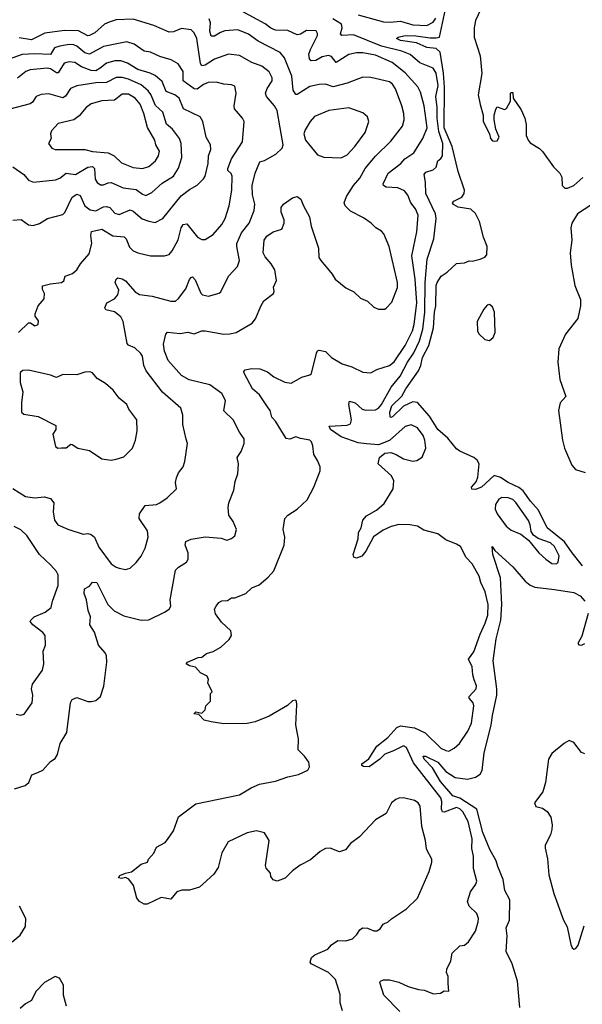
# Model space of a CAD drawing. Extents: x 1921360 to 2014538, y 768294 to 907744.
# Tile 273 of 412: x 1993048 to 1996650, y 838326 to 844626. Entities that reach past the tile are written whole.
import ezdxf

# ---------------------------------------------------------------- set-up
doc = ezdxf.new("R2010")
doc.units = 0

msp = doc.modelspace()

# ---------------------------------------------------------------- linework, layer by layer
at = {"layer": '0CON10XD'}
for points in [[(1996651.6, 841131.6), (1996584.2, 841214.2), (1996535.7, 841285.7), (1996424.8, 841375), (1996368.5, 841488.5), (1996318.2, 841545), (1996271.3, 841611.3), (1996244, 841634), (1996175, 841663.9), (1996125, 841697.9), (1996085, 841709.2), (1996003.3, 841635), (1995965, 841619.6), (1995943.3, 841623.3), (1995939.5, 841635), (1995970.1, 841669.9), (1995981.8, 841698.2), (1995988.8, 841785), (1995977.3, 841807.3), (1995954.8, 841824.8), (1995865.8, 841865), (1995845, 841880.9), (1995788.8, 841948.8), (1995724.6, 842005), (1995670.4, 842090.4), (1995595, 842176.2), (1995565, 842181.7), (1995505, 842153.7), (1995435, 842084.2), (1995425, 842080), (1995420, 842085), (1995416.7, 842115), (1995430.4, 842155), (1995493.3, 842216.7), (1995520.4, 842265), (1995600.7, 842379.3), (1995616.2, 842413.8), (1995625.7, 842465), (1995668.1, 842541.9), (1995696.4, 842655), (1995702.9, 842755), (1995711.3, 842795), (1995714.7, 842925), (1995721.1, 842945), (1995746.2, 842985), (1995785, 843011.2), (1995845, 843066.7), (1995895, 843070), (1995925, 843083.3), (1995945, 843082), (1995995, 843094.2), (1996025, 843105.7), (1996038.8, 843121.2), (1996040, 843175), (1996017.1, 843235), (1995991.3, 843335), (1995975, 843368.1), (1995965, 843386.8), (1995935, 843413.8), (1995855, 843427.1), (1995825, 843444.4), (1995819.2, 843455), (1995826.2, 843465), (1995878.7, 843491.3), (1995892.9, 843515), (1995895.9, 843535), (1995854.1, 843654.1), (1995817.4, 843815), (1995764.9, 843935), (1995767.1, 844195), (1995761.9, 844285), (1995739.3, 844419.3), (1995715, 844442), (1995655, 844448.1), (1995588, 844478), (1995485, 844492.4), (1995460, 844505), (1995470, 844515), (1995515, 844524.6), (1995583.3, 844523.3), (1995675, 844510), (1995715, 844509.1), (1995735, 844515.3), (1995799.1, 844815)], [(1994825, 840066.7), (1994815.5, 840115), (1994822.3, 840242.3), (1994820, 840265), (1994813, 840273), (1994795, 840268.8), (1994762.3, 840237.7), (1994645, 840169.2), (1994555.5, 840134.5), (1994505, 840123.1), (1994355, 840120), (1994275, 840133.3), (1994230, 840145), (1994195, 840180), (1994162.5, 840185), (1994175, 840197.5), (1994215, 840190), (1994235, 840210), (1994240, 840235), (1994270, 840265), (1994270, 840315), (1994280, 840325), (1994253.6, 840383.6), (1994256.7, 840405), (1994247.5, 840425), (1994205, 840447.5), (1994173.6, 840483.6), (1994135, 840492), (1994113.3, 840505), (1994123.3, 840515), (1994190, 840545), (1994215, 840547.5), (1994245, 840570), (1994285.9, 840584.1), (1994335, 840611.2), (1994389.5, 840660.5), (1994403.3, 840685), (1994400, 840715), (1994341.2, 840771.2), (1994302.2, 840825), (1994294.4, 840855), (1994305.5, 840874.5), (1994323, 840897), (1994342.3, 840907.7), (1994379.2, 840910.8), (1994405, 840927.5), (1994425, 840926.7), (1994495, 840954), (1994535, 840990), (1994580.3, 841009.7), (1994639.7, 841060.3), (1994675, 841100), (1994742, 841265), (1994745.8, 841315), (1994734.2, 841365), (1994746, 841435), (1994765, 841456), (1994825, 841493.8), (1994888, 841555), (1994932, 841635), (1994971.2, 841738.8), (1994970.8, 841765), (1994955.5, 841805.5), (1994931.4, 841845), (1994925, 841900), (1994915.8, 841925.8), (1994905, 841936), (1994845, 841945.8), (1994815, 841958.1), (1994777.4, 841942.6), (1994755, 841947.1), (1994685, 842058), (1994663, 842083), (1994651.8, 842125), (1994635, 842150), (1994582.9, 842225), (1994537.8, 842265), (1994486.2, 842365), (1994483.3, 842375), (1994492.5, 842385), (1994534.3, 842394.3), (1994585, 842391.4), (1994635, 842372.2), (1994675, 842341.4), (1994745, 842307.8), (1994785, 842300), (1994855, 842339.1), (1994905, 842354.3), (1994916.6, 842363.4), (1994947.7, 842492.3), (1994955, 842507.5), (1994965, 842512.5), (1995005, 842503.8), (1995044, 842465), (1995112.5, 842425), (1995174.3, 842404.3), (1995245, 842370), (1995295, 842366), (1995335, 842388.1), (1995415, 842413.3), (1995445, 842437.3), (1995515, 842542.5), (1995563.3, 842635), (1995573.4, 842676.6), (1995589.8, 842815), (1995578.9, 842965), (1995559.4, 843115), (1995591.3, 843268.7), (1995599.3, 843375), (1995581.3, 843415), (1995551.1, 843455), (1995533.3, 843503.3), (1995511.7, 843531.7), (1995469.8, 843549.8), (1995394.7, 843554.7), (1995377.5, 843565), (1995374.4, 843575), (1995406.2, 843645), (1995487.1, 843705), (1995512.9, 843735), (1995570.5, 843775), (1995627.9, 843865), (1995657.1, 843935), (1995638.2, 844075), (1995613.4, 844163.4), (1995597.4, 844197.4), (1995515.2, 844285.2), (1995432.9, 844352.9), (1995325, 844398.9), (1995245, 844414.1), (1995205, 844413.2), (1995155, 844402.9), (1995075, 844351.4), (1995045, 844390), (1995025, 844396.1), (1994985, 844388.7), (1994944.4, 844364.4), (1994915, 844363.1), (1994903.1, 844375), (1994900, 844405), (1994908.8, 844435), (1994954.3, 844525), (1994955, 844537.5), (1994945.5, 844555.5), (1994885, 844558), (1994845, 844533.8), (1994825, 844530), (1994765, 844556.2), (1994685, 844560), (1994655, 844571.9), (1994620, 844600), (1994465, 844683.1)], [(1996014.6, 844725.4), (1995965, 844620), (1995956.9, 844573.1), (1995956.3, 844515), (1995994.7, 844395), (1996007.2, 844282.8), (1995983.9, 844145), (1995995, 844082.5), (1996015.8, 844015), (1996015.8, 843975), (1996055.9, 843895.9), (1996062, 843865), (1996075, 843852), (1996085, 843848), (1996105, 843852), (1996117.5, 843875), (1996096.2, 843925), (1996086, 843985), (1996086, 844015), (1996096, 844054), (1996105, 844067.5), (1996150.7, 844050.7), (1996165, 844057.5), (1996190, 844105), (1996190, 844155), (1996195, 844160), (1996205, 844160), (1996207.5, 844125), (1996258.3, 844048.3), (1996281.5, 843995), (1996290.8, 843955), (1996290.8, 843885), (1996302, 843855), (1996315, 843838.8), (1996375, 843802), (1996395, 843782), (1996464.3, 843685), (1996506.7, 843645), (1996518.9, 843618.9), (1996521.1, 843565), (1996538.3, 843548.3), (1996555, 843548.2), (1996595, 843564.2), (1996653.3, 843616.7)], [(1993005, 841626.2), (1993085.9, 841575.9), (1993145, 841567.5), (1993205, 841573.8), (1993245, 841562), (1993267.5, 841535), (1993262.4, 841477.6), (1993270.9, 841425), (1993293.1, 841393.1), (1993356.3, 841366.3), (1993455, 841335.4), (1993485, 841338.5), (1993505, 841331.8), (1993527.5, 841315), (1993555, 841251.9), (1993635, 841144.3), (1993665, 841122.5), (1993685, 841116), (1993725, 841108.8), (1993755, 841116.7), (1993795, 841153.3), (1993825.5, 841194.5), (1993850.8, 841245), (1993871.4, 841315), (1993865.6, 841355), (1993812.5, 841435), (1993815.7, 841465), (1993852.4, 841517.6), (1993925, 841524.2), (1993945.7, 841534.3), (1993992.7, 841567.3), (1994051.2, 841625), (1994046.2, 841665), (1994051.2, 841695), (1994064.2, 841725.8), (1994095.7, 841764.3), (1994105, 841800), (1994122, 841915), (1994115, 841942.5), (1994092.5, 842035), (1994093.3, 842095), (1994080.9, 842140.9), (1993962.9, 842242.9), (1993858.6, 842378.6), (1993843.1, 842413.1), (1993833.9, 842473.9), (1993822.7, 842492.7), (1993785, 842526.9), (1993745, 842544.3), (1993735.7, 842555), (1993710, 842695), (1993695, 842725.6), (1993655, 842757.9), (1993600.7, 842770.7), (1993593.2, 842783.2), (1993607.1, 842815), (1993655, 842839.6), (1993676.2, 842865), (1993682.1, 842895), (1993659.4, 842945), (1993665, 842966.7), (1993675.9, 842974.1), (1993705, 842968.1), (1993725, 842955.6), (1993786.5, 842885), (1993815, 842866.9), (1993896.6, 842856.6), (1994015.9, 842824.1), (1994045, 842825.6), (1994065, 842841.9), (1994112.5, 842905), (1994135, 842964.2), (1994145, 842977.5), (1994155, 842980), (1994172, 842962), (1994207.4, 842877.4), (1994218.8, 842865), (1994257.3, 842857.3), (1994324.4, 842875.6), (1994335.8, 842885), (1994385.7, 842985), (1994443.5, 843046.5), (1994456, 843085), (1994438.1, 843175), (1994439.1, 843195), (1994467.3, 843262.7), (1994517.8, 843325), (1994549.6, 843405), (1994553.1, 843445), (1994538.2, 843505), (1994535.5, 843565), (1994556.2, 843643.8), (1994585, 843715.6), (1994615, 843724.5), (1994688, 843765), (1994729.2, 843805), (1994734.2, 843825.8), (1994715.8, 843935), (1994697.3, 844045), (1994680, 844075), (1994629.2, 844135), (1994622.5, 844155), (1994631.5, 844185), (1994665, 844234), (1994664.6, 844255), (1994645, 844293.1), (1994599.3, 844329.3), (1994535, 844352.9), (1994455, 844396.2), (1994385, 844404.6), (1994295, 844372.9), (1994235, 844335.3), (1994215, 844330), (1994205, 844346.7), (1994182, 844505), (1994165, 844542.9), (1994145, 844561.8), (1994085, 844569.6), (1994032.4, 844547.6), (1994005, 844545.4), (1993908.1, 844588.1), (1993775, 844628.8), (1993665, 844624.6), (1993621.1, 844611.1), (1993591.7, 844598.3), (1993528.8, 844541.2), (1993495, 844524), (1993485, 844523.3), (1993423.8, 844553.8), (1993335, 844557.5), (1993210.1, 844539.9), (1993125, 844497.9), (1993045, 844510.8)], [(1995316, 842786), (1995345, 842773.8), (1995385, 842773.3), (1995395, 842780), (1995431.2, 842818.8), (1995467.6, 842912.4), (1995465.6, 842945), (1995412.9, 843175), (1995378.8, 843255), (1995365, 843273.3), (1995327.5, 843295), (1995297.5, 843325), (1995248.3, 843358.3), (1995165, 843402), (1995132, 843435), (1995126, 843455), (1995140, 843495), (1995185, 843565.7), (1995225, 843612.9), (1995259.2, 843675), (1995325, 843752.7), (1995425, 843849.5), (1995498.2, 843945), (1995510, 843985), (1995506.8, 844025), (1995495.4, 844075), (1995454.7, 844184.7), (1995435, 844214.4), (1995415, 844228.5), (1995295, 844256.9), (1995245, 844259.2), (1995145, 844220), (1995055, 844196.9), (1995005, 844212.7), (1994965, 844211.2), (1994905, 844198.2), (1994825, 844148.5), (1994815, 844148.1), (1994799.2, 844175), (1994790.8, 844265), (1994742.6, 844382.6), (1994715.8, 844415.8), (1994575, 844488.2), (1994513.8, 844533.8), (1994445, 844561.5), (1994361.2, 844555), (1994332.9, 844545), (1994295, 844521.1), (1994275, 844521.4), (1994265, 844552.5), (1994269.5, 844605), (1994262.2, 844632.2)], [(1995268.7, 841911.3), (1995215, 841917.7), (1995105, 841957.7), (1995038.5, 842005), (1995028.8, 842025), (1995145, 842030.8), (1995165, 842041.1), (1995173.2, 842065), (1995154.7, 842165), (1995160, 842185), (1995195, 842174.7), (1995240.5, 842135), (1995265, 842127.7), (1995325, 842129.5), (1995345, 842141.6), (1995364.7, 842165), (1995426.1, 842275), (1995484, 842345), (1995530.8, 842435), (1995572, 842495), (1995607.9, 842572.1), (1995628.1, 842645), (1995642.1, 842755), (1995644.3, 842944.3), (1995656.9, 843093.1), (1995699.4, 843225), (1995713.7, 843355), (1995709.5, 843385), (1995647.5, 843515), (1995646.3, 843586.3), (1995636.5, 843635), (1995648.5, 843651.5), (1995695, 843664.5), (1995715, 843682.5), (1995725, 843722), (1995745, 843738.6), (1995754.1, 843755.9), (1995756.2, 843835), (1995730.4, 843910.4), (1995719.9, 843995), (1995721.2, 844065), (1995712.2, 844135), (1995727.1, 844205), (1995714.8, 844285), (1995695, 844316.6), (1995610.6, 844350.6), (1995547.5, 844402.5), (1995495, 844425.2), (1995365, 844456.5), (1995185, 844528.5), (1995111.2, 844525), (1995102.1, 844535), (1995112.2, 844575), (1995107.2, 844597.2), (1995052.4, 844632.4)], [(1995215, 844656.8), (1995377.3, 844612.7), (1995420.6, 844609.4), (1995485, 844616.1), (1995565, 844593.4), (1995655, 844588.8), (1995695, 844610), (1995711.1, 844635)], [(1993041.2, 842625), (1993105, 842687.5), (1993117, 842687), (1993145, 842667.5), (1993166.7, 842675), (1993169.3, 842699.3), (1993148.3, 842728.3), (1993147.5, 842745), (1993167.5, 842795), (1993205, 842840), (1993208, 842875), (1993195, 842900), (1993195, 842922.5), (1993245, 842937.1), (1993315.6, 842944.4), (1993330, 842955), (1993340, 842985), (1993387.4, 843002.6), (1993413.8, 843025), (1993438, 843065), (1993492.1, 843127.9), (1993510.8, 843195), (1993504.7, 843245.3), (1993509.1, 843270.9), (1993575, 843285.6), (1993645, 843243.8), (1993717.6, 843237.6), (1993729.5, 843225), (1993750.7, 843170.7), (1993775, 843147.8), (1993804, 843134), (1993885, 843114.4), (1993975.6, 843115.6), (1994005, 843123.1), (1994025, 843147.5), (1994062, 843218), (1994081.1, 843295), (1994095, 843316.5), (1994118.9, 843318.9), (1994186.9, 843235), (1994215, 843218.9), (1994235, 843219.2), (1994287.8, 843252.2), (1994343.3, 843315), (1994364.5, 843355), (1994389.1, 843435), (1994405.3, 843534.7), (1994408, 843625), (1994401.9, 843641.9), (1994381.3, 843661.3), (1994380.3, 843675), (1994404.8, 843735.2), (1994474.4, 843845), (1994484.5, 843975), (1994475.6, 843995), (1994423.8, 844055), (1994420.8, 844075), (1994434.4, 844155), (1994425, 844200), (1994405, 844209.2), (1994355, 844213.3), (1994306.1, 844226.1), (1994255, 844223.2), (1994225, 844210.8), (1994185, 844181.6), (1994165, 844182.7), (1994093.8, 844235), (1994094, 844294), (1994063.1, 844343.1), (1994018.3, 844368.3), (1993945, 844389.6), (1993885, 844417.5), (1993845, 844425.5), (1993780.4, 844470.4), (1993735, 844484.6), (1993585.2, 844454.8), (1993495, 844404.7), (1993465, 844413.8), (1993415, 844457.1), (1993395, 844465.8), (1993365, 844468.3), (1993305, 844457.7), (1993272.1, 844445), (1993245, 844403.5), (1993145, 844408), (1993065, 844402.6), (1992975, 844371.5)], [(1993005, 843344.4), (1993057, 843347), (1993105, 843312.5), (1993135, 843309.2), (1993175, 843322.5), (1993225.6, 843354.4), (1993325, 843379.2), (1993337.9, 843392.1), (1993385, 843490.6), (1993415, 843510.6), (1993435, 843500.8), (1993465.5, 843435), (1993499.2, 843409.2), (1993535, 843404.1), (1993585, 843428.4), (1993605, 843431.7), (1993625.2, 843425.2), (1993657.9, 843387.9), (1993685, 843379.3), (1993755, 843408.8), (1993775, 843400.9), (1993832.8, 843352.8), (1993875, 843336.4), (1993915, 843328.9), (1993965.7, 843354.3), (1994081.9, 843498.1), (1994135, 843539.1), (1994185, 843566.9), (1994225, 843608.6), (1994235.6, 843625.6), (1994255.5, 843705), (1994257.9, 843755), (1994271.5, 843795), (1994270, 843825), (1994241.9, 843875), (1994220, 843975), (1994204.5, 844004.5), (1994096.6, 844056.6), (1994070, 844125), (1994042.2, 844145), (1993986.2, 844166.2), (1993960.4, 844230.4), (1993915, 844268.2), (1993884.4, 844284.4), (1993805, 844307), (1993738.7, 844348.7), (1993695, 844363.1), (1993656.6, 844363.4), (1993605, 844347.7), (1993563, 844317), (1993535, 844299.8), (1993505, 844301.1), (1993444.5, 844324.5), (1993402, 844352), (1993365, 844356.5), (1993333.1, 844346.9), (1993295, 844286.2), (1993285, 844285.3), (1993245, 844310.8), (1993225, 844316.7), (1993116, 844306), (1993087.8, 844295), (1993035, 844251.6)], [(1993004.6, 843684.6), (1993074.7, 843634.7), (1993105, 843600), (1993136.8, 843586.8), (1993278.3, 843601.7), (1993305, 843612.5), (1993345, 843644.7), (1993405, 843635.8), (1993485, 843681.9), (1993515, 843686.7), (1993527.7, 843675), (1993532, 843605), (1993545, 843584.5), (1993565, 843569.1), (1993585, 843568.8), (1993615, 843582.7), (1993635, 843583.8), (1993709.8, 843549.8), (1993795, 843540), (1993835, 843509.5), (1993855, 843501.5), (1993895, 843520), (1993959.9, 843580.1), (1994032.2, 843625), (1994064.1, 843675.9), (1994087.1, 843745), (1994081.9, 843835), (1994071.2, 843865), (1994026.1, 843926.1), (1993988.6, 843958.6), (1993965.4, 844035), (1993917.3, 844077.3), (1993887, 844147), (1993870.3, 844170.3), (1993825, 844208.3), (1993745, 844245.2), (1993705, 844255.2), (1993666, 844256), (1993605, 844225.3), (1993535, 844221.7), (1993415, 844203.8), (1993373.2, 844186.8), (1993342.7, 844137.3), (1993325, 844126.8), (1993235, 844150.9), (1993185, 844146.7), (1993154, 844135), (1993130.9, 844099.1), (1993115, 844087.5), (1992985, 844052.9)], [(1993835, 843674.6), (1993875, 843687.5), (1993916.7, 843723.3), (1993936.9, 843755), (1993942.5, 843785), (1993920.4, 843825), (1993913.8, 843855), (1993865.8, 843935.8), (1993842.3, 844025), (1993818.6, 844085), (1993787.3, 844125), (1993745, 844148.9), (1993705, 844149.1), (1993655, 844110.4), (1993575, 844108), (1993505, 844086.9), (1993474.3, 844065), (1993428.7, 844011.3), (1993395, 843985.5), (1993295, 843961.4), (1993252, 843915), (1993246, 843895), (1993250, 843865), (1993233.8, 843835), (1993255, 843803.3), (1993275, 843796), (1993465, 843796.5), (1993515, 843782.5), (1993614.7, 843774.7), (1993654.1, 843754.1), (1993699.9, 843709.9), (1993775, 843679.6), (1993835, 843674.6)], [(1995105, 843742.5), (1995145, 843762), (1995193.1, 843815), (1995260, 843905), (1995282.5, 843975), (1995274.3, 844004.3), (1995245, 844030.8), (1995155, 844062.9), (1995026.7, 844045), (1994935, 844007.1), (1994906.7, 843975), (1994875, 843921.2), (1994867.5, 843895), (1994878, 843855), (1994955, 843762), (1994995, 843746), (1995105, 843742.5)], [(1993015, 839706), (1993083.6, 839726.4), (1993107.5, 839745), (1993126.1, 839793.9), (1993165, 839808.8), (1993196.7, 839825), (1993245, 839880), (1993275, 839900), (1993290, 839925), (1993308, 839995), (1993351.1, 840065), (1993372.9, 840255), (1993384.2, 840275.8), (1993415, 840288.8), (1993484.1, 840264.1), (1993507.3, 840262.7), (1993535, 840270), (1993565, 840296.7), (1993587.6, 840362.4), (1993605.5, 840515), (1993604.4, 840555), (1993595.4, 840575.4), (1993553.5, 840625), (1993527.6, 840707.6), (1993498.1, 840755), (1993502.5, 840805), (1993485.8, 840845), (1993476.2, 840915), (1993462, 840955), (1993462.5, 840985), (1993495, 841002.5), (1993515, 841027.5), (1993541.2, 841025), (1993613.4, 840885), (1993653.8, 840843.8), (1993715, 840810.9), (1993826.4, 840783.6), (1993875, 840786.9), (1993975.7, 840834.3), (1994006.2, 840855), (1994015.7, 840874.3), (1994011.9, 840915), (1994046.4, 841103.6), (1994065, 841124.3), (1994115.4, 841154.6), (1994127.5, 841175), (1994126.7, 841215), (1994107.1, 841265), (1994112.4, 841287.6), (1994145, 841303.3), (1994235, 841317.3), (1994338.3, 841308.3), (1994375, 841296.2), (1994405, 841306.2), (1994426.1, 841323.9), (1994435.8, 841365), (1994415.8, 841415), (1994386.2, 841455), (1994382.5, 841505), (1994388, 841535), (1994420, 841615), (1994428.3, 841671.7), (1994445, 841720), (1994448, 841785), (1994440, 841825), (1994465, 841863.3), (1994485.6, 841915), (1994485.6, 841945), (1994455, 841986.7), (1994414.3, 842065), (1994354.5, 842124.5), (1994365, 842190), (1994342, 842235), (1994265, 842289.1), (1994132.2, 842322.2), (1994085, 842349.5), (1993999.6, 842445), (1993974.6, 842505), (1993968.9, 842551.1), (1993982.9, 842615), (1993995, 842627.1), (1994075, 842618.6), (1994125, 842627.5), (1994165, 842615.8), (1994215, 842634.3), (1994235, 842634.4), (1994355, 842614.4), (1994394.5, 842615.5), (1994434.3, 842625.7), (1994535.7, 842684.3), (1994557, 842713), (1994595, 842796.7), (1994612, 842828), (1994672, 842875), (1994677.7, 842887.7), (1994673.8, 842915), (1994692.8, 842957.2), (1994680.5, 843025), (1994657.8, 843065), (1994619.1, 843109.1), (1994606.9, 843135), (1994613.3, 843215), (1994629.3, 843240.7), (1994670.7, 843269.3), (1994725.7, 843285), (1994741.4, 843325), (1994741.4, 843345), (1994722.5, 843395), (1994721.2, 843425), (1994736.7, 843445), (1994795, 843486.7), (1994825, 843493.8), (1994848.3, 843478.3), (1994864, 843435), (1994904, 843365), (1994913.8, 843305), (1994962, 843165), (1994963.8, 843105), (1994976.7, 843085), (1995048.8, 842998.8), (1995066.7, 842965), (1995135, 842910), (1995186.7, 842885), (1995230, 842845), (1995274.3, 842824.3), (1995316, 842786)], [(1996705, 843438.8), (1996618.2, 843385), (1996581.9, 843325), (1996575.8, 843295), (1996581.4, 843215), (1996572.3, 843135), (1996578.7, 843055), (1996601.8, 842925), (1996637.3, 842835), (1996638.8, 842795), (1996621.4, 842715), (1996541.4, 842615), (1996499.7, 842520.3), (1996492.5, 842435), (1996506.4, 842323.6), (1996543.3, 842215), (1996507.1, 842175), (1996496.2, 842125), (1996522.7, 841935), (1996536.4, 841885), (1996582.5, 841775), (1996605, 841748.8), (1996668, 841728)], [(1996055, 842574), (1996077.9, 842592.1), (1996090.8, 842625), (1996087.5, 842755), (1996075, 842788.8), (1996055, 842804), (1996041.2, 842798.8), (1996018.8, 842775), (1995976.7, 842695), (1995979.2, 842635), (1995986.8, 842616.8), (1996025, 842580), (1996055, 842574)], [(1993635, 841808), (1993665, 841814), (1993715, 841830), (1993770, 841885), (1993789.2, 841935), (1993800, 841995), (1993798, 842065), (1993746, 842135), (1993734.1, 842164.1), (1993685.6, 842205.6), (1993645.7, 842255.7), (1993597.9, 842297.9), (1993545, 842331.2), (1993515, 842366.7), (1993497, 842373), (1993465, 842371.2), (1993415, 842354.2), (1993325, 842355.6), (1993285, 842336.7), (1993245, 842352.2), (1993105, 842383.1), (1993067.7, 842382.3), (1993050.8, 842369.2), (1993052.2, 842305), (1993068.1, 842245), (1993060, 842175), (1993060.8, 842115), (1993075, 842102.5), (1993166.4, 842086.4), (1993279.3, 842029.3), (1993280, 842005), (1993260, 841975), (1993277.5, 841895), (1993293.6, 841883.6), (1993317, 841887), (1993345, 841886.7), (1993375, 841910), (1993385, 841908.8), (1993420, 841885), (1993495, 841870), (1993575, 841816.7), (1993635, 841808)], [(1995480.8, 838280.8), (1995379.4, 838385), (1995354.3, 838465), (1995358.8, 838475), (1995377.6, 838482.4), (1995415, 838482.2), (1995475, 838468.2), (1995535, 838440.6), (1995600.9, 838420.9), (1995636.8, 838416.8), (1995696.1, 838393.9), (1995741.7, 838398.3), (1995765, 838412.5), (1995795, 838410), (1995790.7, 838459.3), (1995791.2, 838505), (1995780.7, 838530.7), (1995782, 838552), (1995807.8, 838605), (1995817.1, 838652.9), (1995865, 838700), (1995895.8, 838704.2), (1995921.2, 838725), (1995965.8, 838795), (1995982.9, 838855), (1995984.2, 838875), (1995975, 838906.7), (1995925.3, 838955.3), (1995913.6, 838985), (1995934.4, 839045), (1995968.6, 839095), (1995974.2, 839115), (1995953.3, 839195), (1995952.9, 839275), (1995943, 839323), (1995944.6, 839385), (1995919.7, 839495), (1995885, 839557.7), (1995865, 839577.6), (1995845, 839584.8), (1995765, 839554.7), (1995755, 839558.1), (1995748.9, 839575), (1995751.1, 839625), (1995745, 839648.2), (1995569.2, 839870.8), (1995525, 839970), (1995505, 839980.7), (1995442, 839948), (1995385, 839927.2), (1995353.8, 839895), (1995285, 839845.6), (1995248.3, 839848.3), (1995238.8, 839855), (1995238, 839865), (1995282.6, 839897.4), (1995335, 839978.4), (1995405, 840034.1), (1995461.9, 840098.1), (1995485, 840108.4), (1995575, 840094.8), (1995644.1, 840064.1), (1995745, 839966), (1995775, 839950), (1995795, 839946.7), (1995830, 839965), (1995863.3, 839995), (1995916, 840075), (1995941.2, 840125), (1995954.4, 840235), (1995950.6, 840255), (1995925.7, 840285), (1995925.6, 840295), (1995969.4, 840345), (1995971.9, 840365), (1995957.5, 840402.5), (1995948.1, 840435), (1995945.6, 840485), (1995920.5, 840535), (1995955, 840581.2), (1995995.4, 840695), (1996027.7, 840765), (1996044.7, 840815.3), (1996047.7, 840885), (1996028.8, 840965), (1996000.5, 841025), (1995988.9, 841065), (1995945, 841144), (1995905.5, 841185.5), (1995870, 841255), (1995845, 841270.8), (1995775, 841297.5), (1995725, 841335.8), (1995635, 841360), (1995595, 841385.8), (1995545, 841394.4), (1995475, 841396.2), (1995426.2, 841383.8), (1995375, 841360), (1995312.8, 841317.2), (1995264.2, 841225), (1995237.4, 841192.6), (1995205, 841180), (1995187, 841187), (1995182.5, 841205), (1995214.5, 841305.5), (1995217.9, 841345), (1995233.8, 841375), (1995245.5, 841425), (1995268.8, 841451.2), (1995331.2, 841488.8), (1995380.3, 841529.7), (1995439.6, 841625), (1995442.1, 841675), (1995428.4, 841708.4), (1995342, 841785), (1995351.2, 841825), (1995385, 841853.3), (1995425, 841856.7), (1995457.5, 841845), (1995505.9, 841815.9), (1995565, 841802), (1995590, 841805), (1995625, 841826.2), (1995647.5, 841885), (1995642.2, 841935), (1995631.8, 841965), (1995595, 842015.6), (1995555, 842034.4), (1995515, 842022.5), (1995415, 841932.9), (1995345, 841906.8), (1995268.7, 841911.3)], [(1996485, 841144.2), (1996495.6, 841155), (1996500.4, 841195), (1996470.9, 841255), (1996445, 841278.8), (1996367.3, 841307.3), (1996337.1, 841327.1), (1996322.1, 841352.1), (1996316.4, 841395), (1996305, 841422), (1996225, 841537.1), (1996205, 841555.4), (1996175, 841567.7), (1996135, 841569.5), (1996115, 841558.6), (1996094.5, 841525), (1996091.1, 841495), (1996105.5, 841465.5), (1996163.1, 841385), (1996195, 841359.4), (1996255, 841334), (1996306, 841296), (1996370.8, 841215), (1996415, 841174.4), (1996455, 841147.1), (1996485, 841144.2)], [(1993025, 840181.9), (1993055, 840175.6), (1993077, 840183), (1993128.1, 840255), (1993132.2, 840305), (1993123.1, 840345), (1993130.8, 840375), (1993195.4, 840465), (1993202.9, 840505), (1993198.1, 840585), (1993214.4, 840625), (1993211.4, 840685), (1993197.5, 840705), (1993132, 840755), (1993116.2, 840775), (1993118.8, 840785), (1993142, 840805), (1993212, 840835), (1993250.6, 840865), (1993258.5, 840905), (1993293.8, 841005), (1993293.8, 841073.8), (1993283.1, 841095), (1993247.3, 841135), (1993174.5, 841204.5), (1993093.6, 841325), (1993055, 841362.8), (1993012.5, 841382.5)], [(1996248.8, 838305), (1996234.2, 838475), (1996201.1, 838585), (1996163.1, 838665), (1996168.4, 838765), (1996162.9, 838815), (1996183.1, 838865), (1996186.2, 838995), (1996153.7, 839053.7), (1996143.5, 839125), (1996109, 839209), (1996098.4, 839245), (1996057.4, 839317.4), (1996013.5, 839425), (1995975.4, 839575.4), (1995865, 839644.8), (1995820.4, 839660.4), (1995741.4, 839751.4), (1995689.9, 839839.9), (1995638, 839895), (1995630, 839915), (1995645, 839914.5), (1995724.7, 839875), (1995775, 839816.3), (1995835, 839778.5), (1995915, 839767.5), (1995965, 839779.3), (1995995, 839799.3), (1996008.2, 839821.8), (1996020.3, 839935), (1996066.9, 840113.1), (1996074.3, 840175), (1996102.7, 840305), (1996102.8, 840345), (1996079.8, 840525), (1996097.5, 840665), (1996127.5, 840785), (1996135.3, 840885), (1996126.4, 841055), (1996076, 841205), (1996072.5, 841255), (1996090.5, 841230.5), (1996204.3, 841125), (1996283.4, 841033.4), (1996315, 841008.8), (1996345.7, 840995.7), (1996470.8, 840980.8), (1996595, 840961.9), (1996635, 840940.8), (1996666, 840905)], [(1996687.7, 840827.7), (1996647.3, 840682.7), (1996621.2, 840635), (1996626.4, 840626.4), (1996645, 840624.2), (1996666.2, 840635)], [(1995113.8, 838285), (1995100, 838335), (1995099.2, 838389.2), (1995069.2, 838485), (1995025, 838528.9), (1994913.3, 838585), (1994906.7, 838595), (1994916.2, 838625), (1994937.6, 838642.4), (1995020.4, 838679.6), (1995045, 838706), (1995085, 838733.8), (1995135, 838731.9), (1995178.8, 838745), (1995207.3, 838772.7), (1995225, 838803.8), (1995243.3, 838815), (1995275, 838814.2), (1995315, 838796.2), (1995335, 838796.7), (1995355, 838810), (1995375, 838840), (1995406.6, 838853.4), (1995427.8, 838872.2), (1995523.4, 838936.6), (1995595.6, 839004.4), (1995668.8, 839175), (1995686.2, 839235), (1995685.8, 839255.8), (1995654, 839315), (1995649.2, 839335), (1995645.7, 839375), (1995623.3, 839465), (1995612.2, 839595), (1995598.6, 839615), (1995575, 839630.6), (1995505, 839647.1), (1995475, 839645.7), (1995455, 839637.5), (1995428, 839615), (1995395, 839546.7), (1995325, 839505.8), (1995222.6, 839397.4), (1995166, 839355), (1995134.3, 839315.7), (1995095, 839302.5), (1995035.6, 839325.6), (1995005, 839324.2), (1994972, 839305), (1994909.7, 839250.3), (1994844.2, 839215.8), (1994795, 839180), (1994747, 839133), (1994696.1, 839113.9), (1994671.7, 839121.7), (1994656.7, 839145), (1994653.3, 839165), (1994626.8, 839196.8), (1994621.4, 839215), (1994646.2, 839375), (1994614.3, 839424.3), (1994565, 839435.6), (1994505, 839422.9), (1994383.1, 839365), (1994342.2, 839295), (1994319.3, 839200.7), (1994291.4, 839158.6), (1994198.8, 839075), (1994135, 839056.7), (1994086.4, 839056.4), (1994055, 839046.7), (1994015, 839000), (1993955, 839010), (1993865, 838968), (1993845, 838966.2), (1993816.2, 838985), (1993798.8, 839005), (1993777, 839087), (1993746.4, 839126.4), (1993725, 839136.7), (1993700.7, 839130.7), (1993680, 839135), (1993689.3, 839150.7), (1993725, 839166.2), (1993765, 839173.3), (1993825, 839223.8), (1993866.7, 839235), (1993873.3, 839255), (1993906.1, 839293.9), (1993925, 839332.5), (1993978.8, 839361.2), (1993995, 839380), (1994032.7, 839437.3), (1994065.7, 839525), (1994175, 839609.4), (1994455, 839665.7), (1994529.4, 839710.6), (1994583.8, 839735), (1994685, 839754.5), (1994765, 839782.3), (1994833.3, 839796.7), (1994892, 839825), (1994904.2, 839845), (1994899.2, 839875), (1994870.8, 839915), (1994830.8, 839955), (1994833.5, 840025), (1994825, 840066.7)], [(1996665, 839928), (1996645, 839937.5), (1996595, 840001.4), (1996565, 840014.2), (1996535, 839996.9), (1996455, 839930), (1996432.5, 839895), (1996412.9, 839745), (1996397.9, 839685), (1996343.3, 839615), (1996351.7, 839591.7), (1996395, 839582), (1996425, 839560), (1996447, 839523), (1996456.7, 839475), (1996454.4, 839445), (1996445, 839411.2), (1996412, 839345), (1996410.8, 839325), (1996427, 839257), (1996434.7, 839155), (1996466.7, 839035), (1996529.2, 838865), (1996551.9, 838821.9), (1996575, 838710), (1996585, 838686.7), (1996595, 838678.8), (1996607.6, 838682.4), (1996622.5, 838705), (1996661.2, 838828.8)], [(1993001.2, 838725), (1993052.3, 838767.7), (1993086, 838825), (1993088, 838875), (1993048, 838955)], [(1993348.8, 838315), (1993329.2, 838385), (1993327.9, 838447.9), (1993303.9, 838493.9), (1993275, 838504), (1993206.2, 838465), (1993150.9, 838409.1), (1993125, 838351.2), (1993085, 838330), (1993051.4, 838298.6)]]:
    msp.add_lwpolyline(points, dxfattribs=at)

doc.saveas('drawing.dxf')
